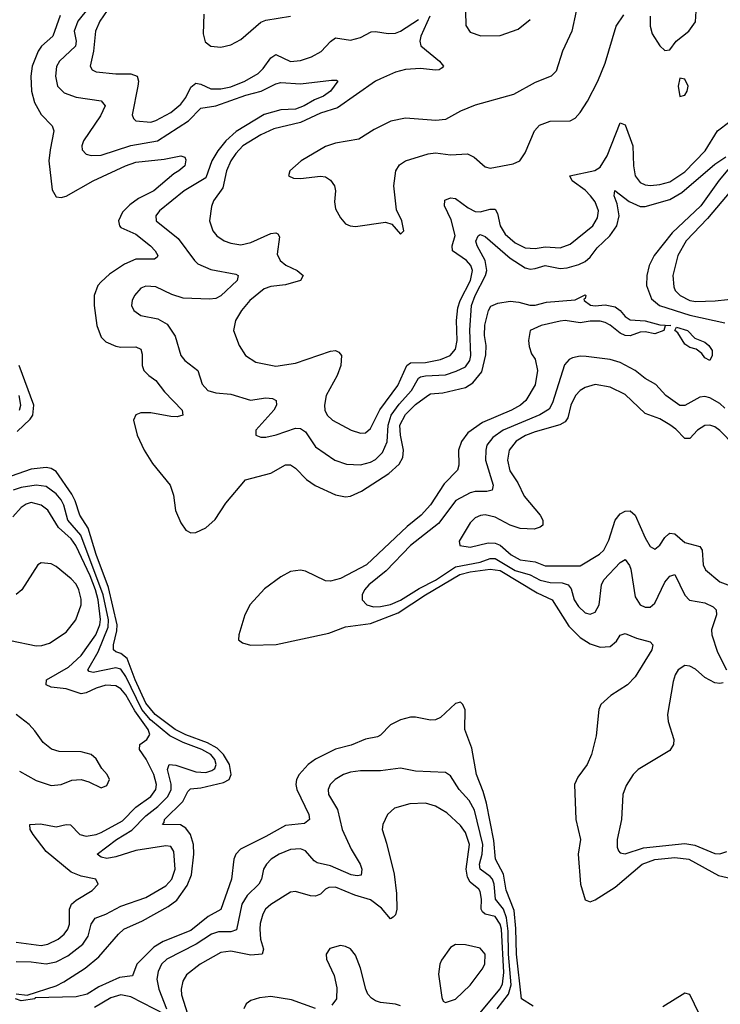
# Model space of a CAD drawing. Header units: inches. Extents: x 1843162 to 1959474, y 907081 to 1016326.
# Tile 412 of 656: x 1913084 to 1915892, y 951169 to 955116. Entities that reach past the tile are written whole.
import ezdxf

# ---------------------------------------------------------------- set-up
doc = ezdxf.new("R2010")
doc.units = ezdxf.units.IN
doc.header["$MEASUREMENT"] = 0
doc.layers.add('B9915', color=7, linetype='Continuous')

msp = doc.modelspace()

# ---------------------------------------------------------------- linework, layer by layer
at = {"layer": 'B9915', "color": 5}
for points, elevation in [([(1913410, 955227.3), (1913316.8, 955110), (1913302.9, 955070), (1913310.1, 955030), (1913307.2, 955010), (1913243.2, 954950), (1913232.1, 954927.9), (1913227, 954890), (1913235.9, 954850), (1913262.9, 954822.9), (1913310, 954805.7), (1913410.1, 954790.1), (1913427.1, 954770), (1913408.3, 954730), (1913340.5, 954630), (1913333.7, 954610), (1913334.3, 954594.3), (1913350, 954576.9), (1913370.9, 954570.9), (1913410, 954573.4), (1913529, 954611), (1913636.2, 954630), (1913760.4, 954710), (1913810, 954761.5), (1913870, 954770.7), (1913990, 954813.1), (1914051.2, 954828.8), (1914110, 954858.9), (1914130, 954864.5), (1914210, 954859.4), (1914334, 954874), (1914354, 954874), (1914358.8, 954870), (1914330, 954829.9), (1914301.7, 954810), (1914265.2, 954794.8), (1914224.2, 954770), (1914190, 954756.9), (1914130, 954754.6), (1914064.4, 954735.6), (1913951.9, 954668.1), (1913909.8, 954630.2), (1913877.8, 954590), (1913854.7, 954550), (1913830, 954482.1), (1913742.7, 954430), (1913643.9, 954350), (1913629.1, 954330), (1913631.5, 954310), (1913718.8, 954238.8), (1913784.3, 954150), (1913797.9, 954137.9), (1913850, 954115), (1913950, 954095.5), (1913959.5, 954090), (1913955.2, 954070), (1913890, 954008.5), (1913870, 953998.5), (1913844.5, 953995.5), (1913739.5, 953999.5), (1913693.8, 954013.8), (1913630, 954044.7), (1913590, 954048), (1913570, 954039.3), (1913544.2, 954010), (1913534.7, 953990), (1913532.6, 953970), (1913540.9, 953950), (1913569.5, 953929.5), (1913637.2, 953917.2), (1913675.7, 953895.7), (1913707.7, 953847.7), (1913730.2, 953770), (1913746.2, 953750), (1913798.3, 953710), (1913815.4, 953655.4), (1913837.6, 953630), (1913870, 953619.8), (1913930, 953614.6), (1914009.1, 953590.9), (1914070, 953599.8), (1914097.1, 953597.1), (1914111.8, 953590), (1914112.9, 953570), (1914102.9, 953550), (1914030.4, 953470), (1914030.8, 953450), (1914050, 953442.6), (1914070, 953442), (1914111.5, 953451.5), (1914190, 953478.6), (1914210, 953477.2), (1914230, 953464.1), (1914270, 953403.8), (1914347.4, 953350), (1914393.9, 953333.9), (1914450, 953330.8), (1914490, 953341.6), (1914510, 953352.2), (1914538.7, 953381.3), (1914556.1, 953423.9), (1914560.6, 953490), (1914573, 953530), (1914605.2, 953574.8), (1914654.5, 953630), (1914681.7, 953678.3), (1914690, 953684.5), (1914710, 953688.3), (1914790, 953692.8), (1914833.3, 953706.7), (1914870, 953724.9), (1914887.8, 953750), (1914892.4, 953770), (1914888.2, 953871.8), (1914895.1, 953970), (1914908.8, 954010), (1914950.8, 954090), (1914956.3, 954110), (1914949.4, 954150), (1914916.9, 954210), (1914911.5, 954228.5), (1914921, 954250), (1914930, 954254.4), (1914950, 954246.8), (1915050, 954160.6), (1915110, 954120.8), (1915130, 954116.5), (1915150, 954118.8), (1915190, 954130.1), (1915250, 954118.5), (1915278.4, 954121.6), (1915325, 954135), (1915350, 954146.9), (1915370, 954164.5), (1915398.9, 954201.1), (1915448.6, 954250), (1915476.8, 954290), (1915486.8, 954330), (1915478.2, 954378.2), (1915466.1, 954410), (1915468.5, 954431.5), (1915526.8, 954386.8), (1915570, 954366.9), (1915590, 954366.9), (1915690, 954395.1), (1915737.2, 954422.8), (1915870, 954537.4), (1915913.5, 954566.5)], 460), ([(1913450, 955174.5), (1913405.9, 955110), (1913388.4, 955070), (1913379.7, 954990), (1913367, 954930), (1913375, 954915), (1913390, 954906.4), (1913470, 954898.5), (1913530, 954899.2), (1913554.8, 954890), (1913559.9, 954870), (1913558, 954850), (1913535.2, 954735.2), (1913540.3, 954720.3), (1913550.2, 954710.2), (1913610, 954705.4), (1913630, 954711.3), (1913690, 954743.6), (1913730, 954777.1), (1913750, 954804.3), (1913770, 954845.2), (1913790, 954860.9), (1913810, 954857.1), (1913850, 954839), (1913890, 954838.8), (1913930, 954846.3), (1913985.9, 954870), (1914039.5, 954900.5), (1914060.3, 954919.7), (1914090, 954962.8), (1914110, 954975.9), (1914170, 954947.8), (1914210, 954951.8), (1914253, 954967), (1914292.2, 954987.8), (1914330, 955028.3), (1914350, 955043), (1914410, 955034.5), (1914450, 955044.2), (1914493, 955067), (1914510, 955068.8), (1914560.6, 955060.6), (1914590, 955062.6), (1914610, 955070.4), (1914682.6, 955117.4)], 480), ([(1913246.8, 955133.2), (1913217.2, 955050), (1913171.2, 955010), (1913158.1, 954990), (1913134.7, 954930), (1913129.1, 954889.1), (1913131.1, 954830), (1913144, 954784), (1913170, 954736.1), (1913214.9, 954690), (1913221.5, 954670), (1913205.7, 954594.3), (1913201.5, 954550), (1913214.4, 954434.4), (1913230, 954406.4), (1913250, 954403.1), (1913270, 954409.1), (1913378.7, 954470), (1913507.8, 954530), (1913550, 954544.7), (1913663.4, 954556.6), (1913730, 954570.7), (1913745.4, 954565.4), (1913750, 954554), (1913745.5, 954530), (1913722, 954510), (1913702, 954498), (1913621.3, 954430), (1913560.9, 954399.1), (1913525.8, 954374.2), (1913495.8, 954344.2), (1913479.9, 954310), (1913483.7, 954290), (1913490, 954283), (1913550, 954256.7), (1913607.8, 954210), (1913627.6, 954190), (1913637.1, 954170), (1913635.6, 954164.4), (1913624.4, 954155.6), (1913550, 954155.6), (1913503.8, 954136.2), (1913444.4, 954095.6), (1913410, 954064.6), (1913397.6, 954050), (1913382.8, 954010), (1913382.6, 953970), (1913393.3, 953890), (1913410, 953843), (1913430, 953824.2), (1913470, 953806.6), (1913490, 953803.1), (1913550, 953805), (1913570, 953795.2), (1913575.6, 953775.6), (1913575.1, 953730), (1913582, 953710), (1913601.1, 953690), (1913630.2, 953670), (1913663.8, 953623.8), (1913735.2, 953550), (1913738, 953530), (1913715.6, 953524.4), (1913690, 953524.9), (1913610, 953539.9), (1913570, 953539.5), (1913550, 953532.4), (1913539.8, 953510), (1913555.1, 953450), (1913583.6, 953390), (1913616.7, 953336.7), (1913686.7, 953250), (1913701.1, 953210), (1913708.8, 953148.8), (1913730, 953099), (1913750, 953069.2), (1913770, 953058.2), (1913790, 953059.8), (1913830, 953079.5), (1913867.1, 953112.9), (1913910, 953177.1), (1913989.1, 953270.9), (1914090, 953298), (1914150, 953331), (1914170, 953331), (1914190, 953318.6), (1914233.2, 953273.2), (1914268.2, 953248.2), (1914350, 953211.6), (1914390, 953203.2), (1914410, 953205.5), (1914454.4, 953225.6), (1914562.9, 953297.1), (1914605.5, 953334.5), (1914619.7, 953360.3), (1914622.5, 953390), (1914610, 953450), (1914606.9, 953490), (1914630, 953533.3), (1914670, 953573.1), (1914719.2, 953610), (1914730, 953615.9), (1914779.6, 953620.4), (1914870, 953641.2), (1914900.1, 953659.9), (1914936.4, 953703.6), (1914952, 953772), (1914952.9, 953810), (1914946.5, 953850), (1914948.6, 953891.4), (1914963.1, 953950), (1914972.3, 953967.7), (1915000.5, 953979.5), (1915050, 953987), (1915084.1, 953984.1), (1915128.9, 953971.1), (1915150, 953971), (1915195.8, 953984.2), (1915310, 953993), (1915350, 954013.4), (1915353.4, 954010), (1915350, 953998), (1915344.7, 953995.3), (1915346, 953990), (1915371.8, 953971.8), (1915390, 953969.1), (1915430, 953973), (1915470, 953965.4), (1915490.2, 953950.2), (1915510, 953925.5), (1915530, 953912.3), (1915590, 953908.7), (1915650, 953892.7), (1915694, 953890), (1915671.1, 953888.9), (1915664.9, 953870), (1915630, 953856), (1915590, 953864.5), (1915570, 953863.5), (1915530, 953848.7), (1915510, 953849.8), (1915490, 953859.3), (1915450, 953890.8), (1915430, 953902.4), (1915410, 953907.4), (1915370, 953907.4), (1915330, 953901.2), (1915270, 953909.6), (1915250, 953908), (1915173.4, 953890), (1915130.4, 953870), (1915123, 953830), (1915125.5, 953805.5), (1915135.8, 953775.8), (1915150, 953754.8), (1915159.6, 953710), (1915150, 953652.3), (1915112.3, 953590), (1915091.4, 953570), (1915054.6, 953550), (1914938.6, 953501.4), (1914880.5, 953459.5), (1914855.1, 953424.9), (1914842.3, 953390), (1914844, 953330), (1914838.9, 953310), (1914784.9, 953255.1), (1914730, 953171.7), (1914693.6, 953130), (1914636.4, 953083.6), (1914474.4, 952930), (1914370, 952875.9), (1914330, 952864.8), (1914310, 952866.7), (1914230, 952905.5), (1914210, 952909.2), (1914170, 952903.4), (1914130, 952882.6), (1914065.5, 952834.5), (1914008.3, 952771.7), (1913986.9, 952730), (1913961.7, 952650), (1913960.8, 952630), (1913977.6, 952617.6), (1914009.1, 952609.1), (1914111.4, 952611.4), (1914323.6, 952656.4), (1914390, 952682.5), (1914490, 952696), (1914601.3, 952738.7), (1914710.7, 952810), (1914848.4, 952891.6), (1914890, 952902.3), (1914970, 952913.6), (1915010, 952907.3), (1915158.2, 952818.2), (1915218.3, 952790), (1915284.8, 952684.8), (1915330, 952638.8), (1915370, 952614), (1915410, 952599.8), (1915450, 952603.5), (1915475.2, 952624.8), (1915490, 952648.2), (1915510, 952655.2), (1915556, 952636), (1915610, 952622), (1915622, 952610), (1915617.4, 952590), (1915550, 952481), (1915519.6, 952450), (1915452.9, 952407.1), (1915412.6, 952370), (1915404.7, 952350), (1915394.7, 952245.3), (1915376.1, 952170), (1915358.3, 952130), (1915320.4, 952079.6), (1915307.9, 952050), (1915313.1, 951910), (1915330.9, 951830), (1915322.5, 951770), (1915331.1, 951650), (1915350, 951588), (1915370, 951579.5), (1915390, 951588), (1915470, 951637.7), (1915578.9, 951730), (1915630, 951749.7), (1915710, 951756.8), (1915765.2, 951750), (1915885.1, 951685.1), (1915948.9, 951670)], 440), ([(1913821.8, 955138.2), (1913818.8, 955058.8), (1913827, 955027), (1913850.1, 955010.1), (1913890, 955006.2), (1913930, 955015), (1913970, 955037), (1914050, 955106.1), (1914070, 955113.8), (1914170, 955130.1)], 520), ([(1914727.1, 955130), (1914691.6, 955050), (1914687.6, 955030), (1914691.2, 955011.2), (1914766.4, 954950), (1914783.1, 954930), (1914777.4, 954922.6), (1914764.7, 954915.3), (1914750, 954913.6), (1914690, 954919.7), (1914630, 954915.8), (1914590, 954905.1), (1914530, 954879.2), (1914510, 954869.6), (1914357.7, 954762.3), (1914290, 954741.3), (1914210, 954703.6), (1914102, 954678), (1914050, 954654.8), (1913978.8, 954610), (1913950, 954579.9), (1913930.1, 954550), (1913912.9, 954510), (1913898, 954442), (1913861, 954390), (1913852.7, 954367.3), (1913844.6, 954310), (1913858.5, 954270), (1913874.7, 954250), (1913903.7, 954230), (1913930, 954220.1), (1913970, 954214), (1914010, 954223.3), (1914090, 954258.6), (1914110, 954261.4), (1914118.1, 954258.1), (1914125.2, 954245.2), (1914116.4, 954176.4), (1914127.8, 954150), (1914151.3, 954131.3), (1914195.8, 954110), (1914220.2, 954090), (1914210, 954069.9), (1914150, 954053.6), (1914090, 954046.2), (1914063.4, 954036.6), (1914006.6, 953990), (1913972.5, 953950), (1913949.1, 953910), (1913941.5, 953870), (1913964, 953810), (1913989.5, 953769.5), (1914030, 953743.5), (1914110, 953726.4), (1914190, 953739.6), (1914330, 953787.6), (1914350, 953789.3), (1914363.1, 953783.1), (1914374, 953770), (1914371, 953730), (1914356.9, 953690), (1914312.1, 953610), (1914305, 953570), (1914307.2, 953550), (1914316.5, 953530), (1914337.1, 953510), (1914412.4, 953470), (1914450, 953459), (1914470, 953460.2), (1914490, 953476.9), (1914527.6, 953552.4), (1914599.7, 953650), (1914634.9, 953730), (1914650, 953739.7), (1914710, 953741.8), (1914770, 953753.3), (1914809.6, 953770.4), (1914830, 953794.7), (1914836.9, 953830), (1914834.2, 953910), (1914839.8, 953960.2), (1914849.6, 953990), (1914890.2, 954070), (1914898.2, 954110), (1914892.3, 954130), (1914874.9, 954150), (1914818.8, 954190), (1914817.8, 954210), (1914828.7, 954251.3), (1914813.2, 954313.2), (1914786.9, 954370), (1914787.8, 954392.2), (1914810, 954401.9), (1914830, 954399.8), (1914881.6, 954361.6), (1914910, 954347.7), (1914930, 954345.7), (1914970, 954356), (1914990, 954355.8), (1914998.9, 954338.9), (1915009.3, 954290), (1915030, 954256.2), (1915070, 954221.5), (1915110, 954201.3), (1915150, 954198.2), (1915190, 954206), (1915250, 954200.8), (1915290, 954216.3), (1915380.8, 954290), (1915399, 954321), (1915403.4, 954350), (1915390, 954386.2), (1915372.1, 954410), (1915350, 954432.2), (1915298.5, 954470), (1915289, 954490), (1915389, 954511), (1915410, 954525.2), (1915438.2, 954570), (1915490, 954702.6), (1915510, 954694.4), (1915541.1, 954610), (1915544, 954530), (1915550.6, 954490), (1915570, 954463), (1915590, 954453.9), (1915611.5, 954451.5), (1915650, 954454.7), (1915690, 954466.2), (1915750, 954506.2), (1915830.9, 954590), (1915880.6, 954670), (1915930, 954708)], 480), ([(1915313.6, 955150), (1915296.3, 955070), (1915258.7, 954990), (1915233.9, 954910), (1915213.7, 954890), (1915150, 954863.8), (1915063.3, 954816.7), (1914910, 954773.9), (1914850, 954749.3), (1914790, 954715.3), (1914751.5, 954711.5), (1914630, 954721.5), (1914571.1, 954708.9), (1914504, 954676), (1914443, 954637), (1914350, 954621.1), (1914310, 954607.7), (1914212.7, 954550), (1914167.2, 954510), (1914161.6, 954490), (1914180.8, 954480.8), (1914210, 954479.4), (1914290, 954489), (1914310, 954485.5), (1914330, 954473), (1914345.2, 954450), (1914349.7, 954430), (1914346, 954386), (1914350, 954358), (1914370, 954321.8), (1914390, 954298), (1914409.1, 954289.1), (1914430, 954286.9), (1914550, 954303.9), (1914575.8, 954295.8), (1914610, 954256), (1914624, 954270), (1914615.4, 954310), (1914594.1, 954354.1), (1914583.4, 954450), (1914592, 954510), (1914605.8, 954534.2), (1914630, 954550.5), (1914721.6, 954578.4), (1914750, 954582), (1914810, 954573.7), (1914878.5, 954578.5), (1914905.2, 954565.2), (1914950, 954526.3), (1914970, 954521.3), (1915062.1, 954537.9), (1915088.7, 954550), (1915110, 954582), (1915146.5, 954670), (1915166.9, 954693.1), (1915210, 954708.9), (1915290, 954710.2), (1915310, 954721.5), (1915330, 954744.2), (1915360.2, 954790), (1915401.2, 954870), (1915430, 954942), (1915475, 955090), (1915504.8, 955135.2)], 520), ([(1914870.6, 955150), (1914872.6, 955092.6), (1914890, 955066.3), (1914931.8, 955051.8), (1915010, 955052.8), (1915081.9, 955078.1), (1915130, 955117.4)], 520), ([(1915611.3, 955130), (1915610.7, 955090), (1915618.9, 955058.9), (1915650, 955011.6), (1915670, 954992.2), (1915690, 954994.9), (1915715, 955030), (1915765.7, 955070), (1915792, 955108), (1915795.5, 955150)], 520), ([(1915968.4, 954570), (1915887.4, 954472.6), (1915813.7, 954370), (1915698.8, 954261.2), (1915626.4, 954170), (1915606, 954130), (1915597.4, 954090), (1915596.3, 954050), (1915616.6, 953996.6), (1915647.9, 953970), (1915770, 953931.8), (1915910, 953901.1)], 460), ([(1915970, 954472.5), (1915841, 954319), (1915754.4, 954230), (1915721.3, 954170), (1915701.5, 954090), (1915704.9, 954044.9), (1915710.8, 954030), (1915730.9, 954010), (1915770, 953990.5), (1915793.4, 953986.6), (1915871.5, 953988.5), (1915970, 954000.1)], 480), ([(1915910, 953559.2), (1915890, 953577.3), (1915850, 953600.4), (1915830, 953605.3), (1915810, 953603.1), (1915750, 953569.9), (1915730, 953569.9), (1915673.5, 953610), (1915633.4, 953653.4), (1915590, 953677.3), (1915549.9, 953710), (1915490, 953741.9), (1915450, 953754.2), (1915353.9, 953766.1), (1915330, 953767.5), (1915299.4, 953760.6), (1915286.6, 953753.4), (1915267.9, 953732.1), (1915219.9, 953580.1), (1915205.4, 953554.6), (1915167.9, 953532.1), (1915021.5, 953470), (1914979.6, 953440.4), (1914956.4, 953410), (1914951.6, 953390), (1914951, 953350), (1914981, 953250), (1914976.9, 953230), (1914956.1, 953223.9), (1914910, 953224.1), (1914890, 953219.7), (1914832.2, 953187.8), (1914763.1, 953096.9), (1914650, 953007.8), (1914553, 952907), (1914483.2, 952850), (1914466, 952830), (1914456.5, 952810), (1914456.1, 952790), (1914474.6, 952770), (1914502.1, 952762.1), (1914530, 952762.9), (1914570, 952771.3), (1914610, 952788.5), (1914684.8, 952835.2), (1914750, 952868.7), (1914830, 952922.7), (1914930, 952940.8), (1914970, 952956.4), (1914990, 952956.3), (1915070, 952908.3), (1915130.4, 952890.4), (1915170, 952869.5), (1915210, 952860.1), (1915258, 952858), (1915282, 952850), (1915294.3, 952834.3), (1915306.7, 952790), (1915323.1, 952763.1), (1915350, 952738.6), (1915370, 952733.4), (1915390, 952740.9), (1915406.9, 952770), (1915415.8, 952850), (1915424.6, 952870), (1915490, 952939.7), (1915510, 952951.3), (1915528.3, 952928.3), (1915533.3, 952913.3), (1915550, 952802.6), (1915570, 952770.2), (1915590, 952760.2), (1915610, 952760.2), (1915630, 952776.5), (1915670, 952861.4), (1915690, 952885.6), (1915710, 952891.8), (1915749.3, 952809.3), (1915768.7, 952788.7), (1915830, 952778.8), (1915862.7, 952762.7), (1915875.1, 952750), (1915876.3, 952730), (1915856.1, 952670), (1915857.7, 952650), (1915880.7, 952580.7), (1915917.2, 952510)], 460), ([(1913074.5, 953465.5), (1913126, 953514), (1913136.6, 953530), (1913140.4, 953570), (1913081.9, 953730)], 440), ([(1915948.9, 953408.9), (1915890, 953469.2), (1915870, 953483.8), (1915850, 953491.1), (1915830, 953488.6), (1915800.9, 953470), (1915770, 953436.5), (1915750, 953436.5), (1915714.1, 953474.1), (1915690, 953492.3), (1915650, 953516), (1915590, 953537.8), (1915510, 953613.2), (1915450, 953643), (1915390, 953653.2), (1915350, 953641.6), (1915330, 953629.1), (1915311.6, 953610), (1915292.7, 953570), (1915280.2, 953519.8), (1915270, 953503.8), (1915248.2, 953491.8), (1915150, 953464.3), (1915111.4, 953448.6), (1915074, 953426), (1915045.5, 953390), (1915038.7, 953350), (1915047.8, 953307.8), (1915079.7, 953259.7), (1915106.4, 953206.4), (1915169.3, 953130), (1915180.7, 953110), (1915180.2, 953090), (1915170, 953081.4), (1915146.1, 953073.9), (1915090, 953075.6), (1915050, 953089.9), (1914990, 953121.3), (1914950, 953130.4), (1914931.4, 953128.6), (1914910, 953119.3), (1914890, 953098.5), (1914844.9, 953024.9), (1914848.4, 953008.4), (1914890, 953001.7), (1914961.9, 953018.1), (1914990, 953017.9), (1915010, 953009.3), (1915054, 952970), (1915089.4, 952950), (1915150, 952942), (1915190, 952926.6), (1915330, 952926.3), (1915407, 952973), (1915424.4, 952990), (1915445.6, 953030), (1915470, 953110.1), (1915490, 953134.7), (1915510, 953146), (1915530, 953147.4), (1915550, 953130.2), (1915590, 953038.6), (1915610, 953004.7), (1915630, 952993.4), (1915650, 953009.2), (1915670, 953039.7), (1915685.6, 953054.4), (1915690, 953057.7), (1915710, 953055.1), (1915750, 953019.6), (1915810, 953003.8), (1915819.6, 952990), (1915823.3, 952930), (1915832.1, 952910), (1915890, 952861.9), (1915950, 952839.8)], 480), ([(1913083.1, 953550), (1913088.6, 953570), (1913082.2, 953610)], 460), ([(1913070, 951210.8), (1913114.6, 951205.4), (1913230, 951243.1), (1913261.3, 951258.7), (1913346.1, 951313.9), (1913401.6, 951358.4), (1913479.8, 951450), (1913502, 951470), (1913576.5, 951503.5), (1913679.3, 951560.7), (1913713.8, 951586.2), (1913755.2, 951644.8), (1913772.7, 951687.3), (1913782.5, 951770), (1913780.1, 951810), (1913768.3, 951850), (1913750, 951875.2), (1913728, 951888), (1913657, 951890), (1913663.1, 951896.9), (1913664.1, 951910), (1913738.5, 951981.5), (1913758.4, 952021.6), (1913768, 952032), (1913810, 952037), (1913901.5, 952058.5), (1913923.2, 952070), (1913932.2, 952090), (1913924.6, 952130), (1913900.6, 952170), (1913874.9, 952194.9), (1913837, 952217), (1913750, 952249.1), (1913707, 952270), (1913626.4, 952330), (1913590, 952376.2), (1913547, 952470), (1913514.7, 952554.7), (1913490, 952575.6), (1913470, 952581.9), (1913460.7, 952590), (1913460.1, 952610), (1913473.9, 952666.1), (1913474.8, 952690), (1913440.2, 952840.2), (1913390, 952972.6), (1913357.9, 953077.9), (1913325.7, 953130), (1913307, 953187), (1913293.4, 953213.4), (1913230, 953304.6), (1913210, 953316.9), (1913190, 953320.7), (1913130, 953314.6), (1913022.7, 953277.3)], 440), ([(1913070, 951340.4), (1913130, 951338.5), (1913190, 951330.4), (1913230, 951338.7), (1913277, 951363), (1913337.4, 951410), (1913358.5, 951441.5), (1913371, 951490), (1913386.3, 951513.7), (1913430, 951530.7), (1913490, 951562.2), (1913590, 951596.5), (1913670, 951643.4), (1913693.3, 951670), (1913706.7, 951710), (1913701.2, 951781.2), (1913690, 951802), (1913670, 951804.3), (1913550, 951785.6), (1913470, 951759.9), (1913433, 951753), (1913410, 951758.4), (1913394.8, 951770), (1913471.6, 951830), (1913533.5, 951866.5), (1913590, 951924.9), (1913638, 951962), (1913678, 952002), (1913691.6, 952030), (1913691.6, 952051.6), (1913676.6, 952110), (1913682.6, 952130), (1913710, 952127.6), (1913790, 952101.3), (1913830, 952097.4), (1913854.6, 952105.4), (1913865.8, 952114.2), (1913872.1, 952130), (1913865.7, 952150), (1913850.1, 952170.1), (1913814.3, 952190), (1913738.8, 952218.8), (1913685.5, 952245.5), (1913609, 952309), (1913573.9, 952350), (1913510, 952483.4), (1913490, 952512.4), (1913470, 952517.7), (1913378.8, 952498.8), (1913362.3, 952502.3), (1913357, 952510), (1913398.3, 952581.7), (1913438.8, 952681.2), (1913440.5, 952710), (1913419.2, 952810), (1913329.8, 953049.8), (1913277.4, 953110), (1913260.6, 953170), (1913250, 953191.6), (1913230, 953215.6), (1913190, 953245.1), (1913150, 953249.6), (1913090, 953239.9), (1913058.6, 953230)], 460), ([(1913070, 951417.5), (1913170, 951405), (1913196.4, 951410), (1913238.2, 951430), (1913263, 951450), (1913277.1, 951470), (1913283.1, 951490), (1913283.1, 951550), (1913291.9, 951570), (1913310, 951585.9), (1913374.7, 951625.3), (1913398.7, 951650), (1913389.6, 951670), (1913330, 951681.9), (1913290, 951698.9), (1913190, 951781.1), (1913138.2, 951850), (1913126.5, 951870), (1913124.8, 951890), (1913167.7, 951892.3), (1913230, 951880.3), (1913270, 951889.6), (1913288, 951888), (1913325.7, 951850), (1913350, 951843), (1913390, 951849), (1913410, 951857), (1913496.1, 951903.9), (1913550, 951958.7), (1913610, 952001.6), (1913629.6, 952030), (1913632.5, 952050), (1913621.2, 952090), (1913591.3, 952151.3), (1913564.1, 952190), (1913565.4, 952210), (1913593.8, 952230), (1913605.4, 952250), (1913598.4, 952270), (1913545.2, 952345.2), (1913510, 952409.1), (1913490, 952433.5), (1913470, 952445.9), (1913430, 952448), (1913390, 952436.1), (1913350, 952417), (1913330, 952413.8), (1913270, 952433.2), (1913210, 952440.2), (1913189.9, 952450), (1913191.7, 952470), (1913280.2, 952519.8), (1913330, 952567.7), (1913389.7, 952650.3), (1913405.4, 952690), (1913408.3, 952711.7), (1913398.8, 952790), (1913387.8, 952830), (1913366.6, 952886.6), (1913308.5, 953008.5), (1913290, 953035.3), (1913239.9, 953079.9), (1913196.7, 953150), (1913170, 953170.4), (1913130, 953180.1), (1913110, 953173.7), (1913090, 953159.9), (1913057.3, 953122.7)], 480), ([(1913046.8, 952626.8), (1913150, 952605.7), (1913173.5, 952606.5), (1913204.1, 952615.9), (1913270, 952661), (1913309.1, 952710), (1913330.2, 952770), (1913330, 952793.3), (1913320.9, 952830), (1913310, 952852.4), (1913290, 952874.8), (1913230, 952923.8), (1913210, 952934.3), (1913170, 952939), (1913156.5, 952930), (1913092.1, 952830), (1913070, 952812.1)], 520), ([(1915902.9, 952457.1), (1915890, 952454.3), (1915870, 952458), (1915830, 952479.2), (1915791.7, 952511.7), (1915770, 952524.2), (1915750, 952527.4), (1915723.2, 952510), (1915711.3, 952490), (1915703.4, 952463.4), (1915680.3, 952330), (1915682.9, 952302.9), (1915705.3, 952230), (1915703.7, 952210), (1915690, 952186), (1915562.4, 952110), (1915542.6, 952090), (1915514.2, 952045.8), (1915500.7, 952010), (1915495.2, 951910), (1915478.2, 951830), (1915478.2, 951798.2), (1915483.5, 951783.5), (1915490, 951776), (1915510, 951772), (1915584.5, 951795.5), (1915750, 951813.5), (1915790, 951806.5), (1915870, 951773.1), (1915890, 951771.5), (1915918.4, 951781.6)], 460), ([(1915141.4, 951161.4), (1915094.9, 951190), (1915074.4, 951370), (1915072.8, 951472.8), (1915065.3, 951545.3), (1915033.7, 951626.3), (1915023.5, 951690), (1914990.4, 951750), (1914984.8, 951824.8), (1914954.8, 951974.8), (1914942.1, 952022.1), (1914915.2, 952090), (1914896, 952196), (1914867.7, 952270), (1914869.8, 952349.8), (1914860.5, 952370), (1914850, 952379.7), (1914830, 952375.1), (1914770, 952319.1), (1914750.9, 952309.1), (1914730, 952307.3), (1914670, 952320.2), (1914650, 952320.2), (1914610, 952309.4), (1914570, 952289.2), (1914530, 952247.7), (1914518.4, 952241.6), (1914470, 952231.2), (1914413, 952207), (1914350, 952191), (1914268.9, 952151.1), (1914239.7, 952130), (1914203.5, 952090), (1914192.9, 952070), (1914190.1, 952050), (1914195, 952030), (1914243.3, 951930), (1914246, 951910), (1914225.9, 951894.1), (1914150, 951886.2), (1914070, 951840.8), (1913969, 951791), (1913950.8, 951770), (1913942.5, 951750), (1913932.4, 951670), (1913890, 951548.5), (1913839.2, 951520.8), (1913770, 951465), (1913659.2, 951420.8), (1913621.7, 951398.3), (1913554.1, 951330), (1913536.8, 951283.2), (1913483.7, 951276.3), (1913401.3, 951238.7), (1913354, 951210), (1913310, 951199.1), (1913146, 951194), (1913144.7, 951190), (1913090, 951182.7), (1913068, 951190)], 440), ([(1913083.3, 952103.3), (1913150, 952065.6), (1913210, 952045.4), (1913250, 952050.1), (1913293.1, 952066.9), (1913330, 952069.3), (1913360.6, 952060.6), (1913410, 952037.1), (1913433.6, 952046.4), (1913443.5, 952070), (1913434.6, 952090), (1913413.9, 952113.9), (1913390, 952152.8), (1913370.9, 952170), (1913330, 952180.7), (1913242.3, 952182.3), (1913211.8, 952191.8), (1913177.8, 952217.8), (1913145.1, 952265.1), (1913122, 952290), (1913069.4, 952330)], 520), ([(1914997.6, 951150), (1915043.1, 951210), (1915053.1, 951246.9), (1915042.6, 951370), (1915042.1, 951462.1), (1915035.1, 951515.1), (1915022.5, 951550), (1914990.4, 951590.4), (1914984.9, 951650), (1914978.4, 951670), (1914970, 951681.6), (1914928.9, 951710), (1914926.9, 951730), (1914937.7, 951770), (1914940.7, 951810), (1914906.8, 951946.8), (1914886, 951986), (1914845, 952030), (1914810, 952084), (1914790, 952098.5), (1914670, 952103.5), (1914610, 952115.8), (1914530, 952104.5), (1914450, 952105), (1914410, 952099.5), (1914382, 952090), (1914348, 952070), (1914328.4, 952050), (1914320.2, 952030), (1914321.1, 952010), (1914357.6, 951950), (1914376.8, 951870), (1914413.1, 951790), (1914448.3, 951730), (1914454.8, 951710), (1914453, 951687), (1914436.3, 951683.7), (1914411.9, 951688.1), (1914330, 951723.5), (1914276.1, 951736.1), (1914263.9, 951743.9), (1914230, 951783.7), (1914210, 951791.8), (1914170, 951789.3), (1914124, 951770), (1914092.2, 951750), (1914072.7, 951730), (1914061.3, 951710), (1914052.8, 951670), (1914041.9, 951650), (1913995.7, 951604.3), (1913974.4, 951570), (1913952.8, 951467.2), (1913930, 951459.7), (1913880.7, 951459.3), (1913853, 951450), (1913790.8, 951409.2), (1913674.4, 951350), (1913652.9, 951330), (1913639.3, 951300.7), (1913634.3, 951270), (1913641.8, 951230), (1913672.6, 951150)], 460), ([(1914875.6, 951070), (1915008.1, 951230), (1915018.4, 951250), (1915024.4, 951295.6), (1915014.5, 951470), (1915010, 951490), (1914990, 951520.9), (1914949.7, 951529.7), (1914938.9, 951538.9), (1914933.4, 951550), (1914935.4, 951590), (1914930, 951620.7), (1914924.5, 951630), (1914890, 951658.4), (1914878.7, 951678.7), (1914873.4, 951710), (1914886.1, 951810), (1914870, 951857.7), (1914850, 951885.4), (1914796.2, 951936.2), (1914750, 951962.9), (1914710, 951974.5), (1914648.2, 951971.8), (1914585.6, 951954.4), (1914557.7, 951930), (1914539, 951890), (1914536.5, 951870), (1914554.6, 951814.6), (1914584.2, 951690), (1914593.5, 951613.5), (1914595.1, 951550), (1914590, 951527.6), (1914581.4, 951518.6), (1914570, 951511.1), (1914533.5, 951553.5), (1914490, 951587.8), (1914426.7, 951606.7), (1914350, 951638.5), (1914323.3, 951636.7), (1914310, 951629.8), (1914290, 951609.9), (1914270, 951602.7), (1914250, 951603.2), (1914190, 951620.6), (1914170, 951617.7), (1914090, 951568.6), (1914069.7, 951550.3), (1914058.1, 951530), (1914047.5, 951492.5), (1914046.1, 951470), (1914049.7, 951429.7), (1914061.3, 951390), (1914055.6, 951370), (1914010, 951366.2), (1913930, 951382.2), (1913890, 951376.7), (1913807.8, 951330), (1913753, 951287), (1913738.3, 951261.7), (1913730.7, 951229.3), (1913732.8, 951207.2), (1913757.2, 951130)], 480), ([(1914610, 951162.6), (1914590, 951169.9), (1914530, 951176.2), (1914510, 951182.2), (1914493.4, 951193.4), (1914479.9, 951210), (1914471.4, 951230), (1914450, 951314), (1914430, 951365.4), (1914410, 951390.8), (1914390, 951401.1), (1914370, 951404.6), (1914326.9, 951393.1), (1914312.4, 951370), (1914313.8, 951350), (1914344.1, 951284.1), (1914355.4, 951235.4), (1914354.1, 951190), (1914334.6, 951165.4)], 520), ([(1913670, 951126), (1913530, 951199), (1913490, 951207.1), (1913450, 951194.2), (1913384.6, 951155.4)], 460), ([(1914270, 951152.3), (1914173.7, 951186.3), (1914090, 951200.5), (1914045.4, 951194.6), (1914010, 951184.1), (1913991.5, 951170), (1913982, 951150)], 520), ([(1915807, 951130), (1915770, 951207.6), (1915750, 951212.8), (1915661.7, 951158.3)], 440)]:
    msp.add_lwpolyline(points, dxfattribs=dict(at, elevation=elevation))
for points, elevation in [([(1915730, 954881.2), (1915722.6, 954850), (1915730, 954807.7), (1915750, 954814), (1915758.7, 954830), (1915762.4, 954850), (1915750, 954878)], 520), ([(1915850, 953749.2), (1915830, 953760.5), (1915817.9, 953777.9), (1915794.6, 953794.6), (1915770, 953802), (1915750, 953815.1), (1915720.9, 953860.9), (1915709.2, 953870), (1915716.4, 953883.6), (1915760.9, 953870), (1915790, 953839.6), (1915830, 953822.7), (1915845.7, 953810), (1915858.8, 953790), (1915858.5, 953770)], 440), ([(1914830, 951408.9), (1914810, 951396), (1914774.7, 951345.3), (1914768.1, 951330), (1914762, 951290), (1914775.8, 951195.8), (1914781.6, 951181.6), (1914790, 951175.8), (1914830, 951189.4), (1914890, 951245.5), (1914937.6, 951310), (1914947.5, 951330), (1914949.3, 951370), (1914930, 951393.2), (1914870, 951407.8)], 520)]:
    msp.add_lwpolyline(points, close=True, dxfattribs=dict(at, elevation=elevation))

doc.saveas('drawing.dxf')
